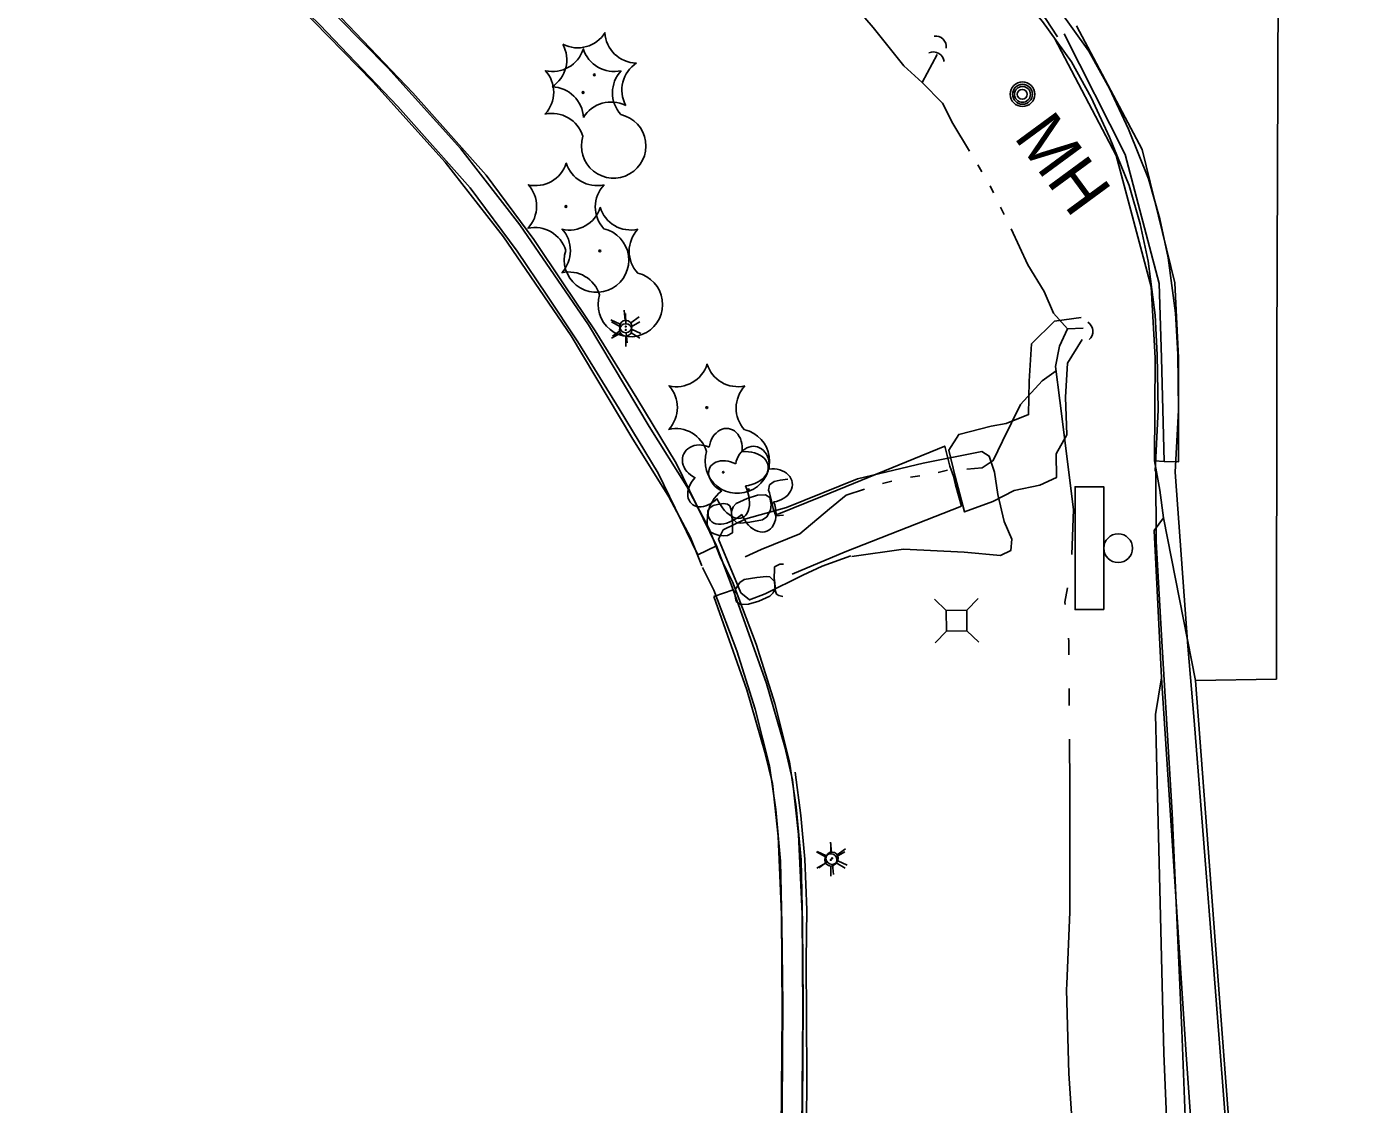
# Model space of a CAD drawing. Extents: x 588843 to 2552415, y 180129 to 269402.
# Drawn here: x 593696.8 to 593858.6, y 185348.9 to 185480.5 of the extents above; entities that cross this region are included whole.
import ezdxf

# ---------------------------------------------------------------- set-up
doc = ezdxf.new("R2010")
doc.units = 0
for name, color, linetype in [('Default', 7, 'Continuous'), ('E_DRN', 7, 'Continuous'), ('E_DRN_RipRap', 7, 'Continuous'), ('E_DWY', 7, 'Continuous'), ('E_LAND_Vegetation', 7, 'Continuous'), ('E_LTG', 7, 'Continuous'), ('E_RDWY', 7, 'Continuous'), ('E_RDWY_AsphConc', 7, 'Continuous'), ('E_RDWY_C_and_G', 7, 'Continuous'), ('E_RDWY_Gravel', 7, 'Continuous'), ('E_RDWY_PavtEdge', 7, 'Continuous'), ('E_SGN', 7, 'Continuous'), ('E_UTL_AG_Bold', 7, 'Continuous'), ('E_UTL_MH', 7, 'Continuous'), ('E_UTL_MH_Text', 7, 'Continuous'), ('E_WTR_P', 7, 'Continuous')]:
    doc.layers.add(name, color=color, linetype=linetype)

# ---------------------------------------------------------------- blocks, each defined once
blk = doc.blocks.new('LPOL')
at = {"layer": 'Default'}
for p, q in [((-0.75, 1.3), (-2, 3.46)), ((0.75, 1.3), (2, 3.46)), ((-4, 0), (-1.5, 0)), ((1.5, 0), (4, 0)), ((-2, -3.46), (-0.75, -1.3)), ((2, -3.46), (0.75, -1.3))]:
    blk.add_line(p, q, dxfattribs=at)
for radius in [1.5, 1.5, 1.5, 0.125]:
    blk.add_circle((0, 0), radius, dxfattribs=at)
blk = doc.blocks.new('CTRE')
at = {"layer": 'Default'}
blk.add_circle((0, 0), 0.223, dxfattribs=at)
for centre, start, end in [((-11.97, 8.96), 280.2067, 5.9716), ((1.81, 14.92), 220.2113, 305.9762), ((13.83, 5.89), 160.2113, 245.9762), ((-13.83, -5.9), 340.2113, 65.9762), ((12.03, -9.04), 185.9272, 100.2511), ((-1.81, -14.93), 40.2113, 125.9762)]:
    blk.add_arc(centre, 7.87, start, end, dxfattribs=at)
blk = doc.blocks.new('DTRE')
at = {"layer": 'Default'}
blk.add_circle((-0.18, 0), 0.183, dxfattribs=at)
for centre, major_axis, ratio in [((-1.87, 5.32), (1.36, -4.98), 0.782863), ((4.06, 2.74), (-5.27, -2.93), 0.691916), ((-5.87, 0.15), (4.93, -0.12), 0.832022), ((3.54, -3.71), (-5.01, 4.58), 0.560249), ((-2.49, -5.24), (1.8, 4.86), 0.716896)]:
    blk.add_ellipse(centre, major_axis=major_axis, ratio=ratio, start_param=1.570796, end_param=4.712389, dxfattribs=at)
blk = doc.blocks.new('MHO')
at = {"layer": 'Default'}
for centre, radius in [((0.08, -0.12), 3), ((0.08, -0.12), 2.43), ((0.07, -0.15), 1.94), ((0.02, -0.16), 1.21)]:
    blk.add_circle(centre, radius, dxfattribs=at)
blk = doc.blocks.new('MHT')
at = {"layer": 'E_UTL_MH_Text'}
blk.add_text('MH', height=12, dxfattribs=at).set_placement((-9.81, -6))
blk = doc.blocks.new('CULV2')
at = {"layer": 'E_DRN'}
blk.add_arc((19.7, 14.8), 24.6, 216.8699, 323.1301, dxfattribs=at)
blk = doc.blocks.new('SGN_1')
at = {"layer": 'Default'}
blk.add_lwpolyline([(-3.5, -15), (-10.5, -15), (-10.5, 15), (-3.5, 15)], close=True, dxfattribs=at)
blk.add_circle((0, 0), 3.5, dxfattribs=at)
blk = doc.blocks.new('CULV2_4')
at = {"layer": 'E_DRN'}
blk.add_arc((64.6, 48.4), 80.7, 216.8699, 323.1301, dxfattribs=at)
blk = doc.blocks.new('PED_3')
at = {"layer": 'E_UTL_AG_Bold'}
for p, q in [((-8.2, 8.2), (-17.5, 17.5)), ((8.2, 8.2), (17.5, 17.5)), ((-8.2, -8.2), (-17.5, -17.5)), ((8.2, -8.2), (17.5, -17.5))]:
    blk.add_line(p, q, dxfattribs=at)
blk.add_lwpolyline([(-8.2, -8.2), (8.2, -8.2), (8.2, 8.2), (-8.2, 8.2)], close=True, dxfattribs=at)
blk = doc.blocks.new('LPOL_4')
at = {"layer": 'E_LTG'}
for p, q in [((-2.5, 4.3), (-6.6, 11.4)), ((2.5, 4.3), (6.6, 11.4)), ((-13.1, 0), (-4.9, 0)), ((4.9, 0), (13.1, 0)), ((-6.6, -11.4), (-2.5, -4.3)), ((6.6, -11.4), (2.5, -4.3))]:
    blk.add_line(p, q, dxfattribs=at)
for radius in [4.92, 4.92, 4.92, 0.41]:
    blk.add_circle((0, 0), radius, dxfattribs=at)
blk = doc.blocks.new('CTRE_4')
at = {"layer": 'E_LAND_Vegetation'}
blk.add_circle((0, 0), 0.733, dxfattribs=at)
for centre, start, end in [((-39.3, 29.4), 280.2067, 5.9716), ((5.9, 49), 220.2113, 305.9762), ((45.4, 19.3), 160.2113, 245.9762), ((-45.4, -19.3), 340.2113, 65.9762), ((39.5, -29.6), 100.2511, 185.9272), ((-5.9, -49), 40.2113, 125.9762)]:
    blk.add_arc(centre, 25.8, start, end, dxfattribs=at)
blk = doc.blocks.new('DTRE_4')
at = {"layer": 'E_LAND_Vegetation'}
blk.add_circle((-0.6, 0), 0.601, dxfattribs=at)
for centre, major_axis, ratio in [((-6.1, 17.5), (4.5, -16.3), 0.782863), ((13.3, 9), (-17.3, -9.6), 0.691916), ((-19.3, 0.5), (16.2, -0.4), 0.832022), ((11.6, -12.2), (-16.4, 15), 0.560249), ((-8.2, -17.2), (5.9, 15.9), 0.716896)]:
    blk.add_ellipse(centre, major_axis=major_axis, ratio=ratio, start_param=1.570796, end_param=4.712389, dxfattribs=at)

msp = doc.modelspace()

# ---------------------------------------------------------------- linework, layer by layer
at = {"layer": 'E_DRN_RipRap'}
for p, q in [((593787.45, 185424.5), (593787.31, 185423.88)), ((593787.31, 185423.88), (593787.44, 185423.54)), ((593788.01, 185424.91), (593787.45, 185424.5)), ((593788.74, 185425.09), (593788.01, 185424.91)), ((593789.68, 185425.21), (593788.74, 185425.09)), ((593780.13, 185421.66), (593780.55, 185422)), ((593780.55, 185422), (593781.08, 185422.13)), ((593781.08, 185422.13), (593781.81, 185422.24)), ((593781.81, 185422.24), (593782.32, 185422.14)), ((593782.32, 185422.14), (593782.6, 185421.95)), ((593783.38, 185422.24), (593782.99, 185421.82)), ((593783.38, 185422.24), (593784.72, 185422.85)), ((593784.72, 185422.85), (593785.98, 185423.25)), ((593785.98, 185423.25), (593786.95, 185423.28)), ((593786.95, 185423.28), (593787.46, 185422.95)), ((593787.44, 185423.54), (593787.7, 185422.58)), ((593787.46, 185422.95), (593787.65, 185422.1)), ((593787.65, 185422.1), (593787.58, 185421.43)), ((593787.7, 185422.58), (593787.88, 185421.62)), ((593779.82, 185419.99), (593779.87, 185420.63)), ((593779.87, 185420.63), (593779.93, 185421.33)), ((593779.93, 185421.33), (593780.13, 185421.66)), ((593782.6, 185421.95), (593782.77, 185421.48)), ((593782.77, 185421.48), (593782.92, 185419.89)), ((593782.99, 185421.82), (593782.79, 185421.25)), ((593782.79, 185421.25), (593782.85, 185420.47)), ((593783.44, 185419.86), (593782.85, 185420.47)), ((593787.1, 185420.6), (593786.58, 185420.26)), ((593787.58, 185421.43), (593787.1, 185420.6)), ((593787.88, 185421.62), (593788.22, 185420.74)), ((593788.22, 185420.74), (593789.16, 185420.8)), ((593779.86, 185419.32), (593779.82, 185419.99)), ((593780.12, 185418.83), (593779.86, 185419.32)), ((593780.28, 185418.74), (593780.12, 185418.83)), ((593782.93, 185419.05), (593782.91, 185418.66)), ((593782.92, 185419.89), (593782.93, 185419.05)), ((593783.85, 185419.84), (593783.44, 185419.86)), ((593785.04, 185419.97), (593783.85, 185419.84)), ((593786.58, 185420.26), (593785.04, 185419.97)), ((593780.69, 185418.53), (593780.28, 185418.74)), ((593781.29, 185418.35), (593780.69, 185418.53)), ((593781.82, 185418.29), (593781.29, 185418.35)), ((593782.3, 185418.32), (593781.82, 185418.29)), ((593782.91, 185418.66), (593782.3, 185418.32)), ((593788.02, 185413.26), (593788.04, 185414.1)), ((593788.04, 185414.1), (593788.06, 185414.49)), ((593788.06, 185414.49), (593788.68, 185414.82)), ((593788.68, 185414.82), (593789.16, 185414.85)), ((593783.3, 185411.79), (593783.81, 185412.61)), ((593783.81, 185412.61), (593784.34, 185412.95)), ((593784.34, 185412.95), (593785.89, 185413.21)), ((593785.89, 185413.21), (593787.08, 185413.32)), ((593787.08, 185413.32), (593787.49, 185413.3)), ((593787.49, 185413.3), (593788.08, 185412.68)), ((593788.14, 185411.66), (593788.02, 185413.26)), ((593788.12, 185411.9), (593788.08, 185412.68)), ((593783.21, 185411.12), (593783.3, 185411.79)), ((593783.39, 185410.27), (593783.21, 185411.12)), ((593787.5, 185410.92), (593786.14, 185410.33)), ((593787.5, 185410.92), (593787.9, 185411.33)), ((593787.9, 185411.33), (593788.12, 185411.9)), ((593788.3, 185411.19), (593788.14, 185411.66)), ((593788.57, 185410.99), (593788.3, 185411.19)), ((593789.08, 185410.89), (593788.57, 185410.99)), ((593783.9, 185409.92), (593783.39, 185410.27)), ((593784.86, 185409.95), (593783.9, 185409.92)), ((593786.14, 185410.33), (593784.86, 185409.95))]:
    msp.add_line(p, q, dxfattribs=at)
for points in [[(593810.07, 185425.52), (593809.33, 185428.74), (593810.53, 185430.66), (593814.48, 185431.66), (593816.3, 185432.01), (593819.05, 185433.09), (593819.11, 185437.18), (593819.4, 185441.71), (593822.2, 185444.49), (593825.46, 185444.95)], [(593810.07, 185425.52), (593811.24, 185421.21), (593814.68, 185422.47), (593817.29, 185423.81), (593820.4, 185424.46), (593822.45, 185425.42), (593822.41, 185428.28), (593823.69, 185430.63), (593823.53, 185435.2), (593823.8, 185439.37), (593825.56, 185442.27)], [(593797.49, 185415.77), (593803.77, 185416.67), (593811.18, 185416.28), (593815.63, 185415.91), (593816.89, 185416.52), (593816.98, 185417.87), (593816.08, 185420.05), (593815.31, 185423.33), (593814.89, 185426.05), (593814.25, 185428.02), (593813.33, 185428.57), (593806.19, 185427.15), (593798.16, 185425.24), (593789.5, 185421.73), (593784.55, 185420.37), (593781.8, 185419.02), (593781.22, 185417.87), (593783.95, 185411.34), (593785.01, 185410.46), (593786.92, 185411.21), (593791.49, 185413.48), (593793.88, 185414.57), (593797.36, 185415.84)]]:
    msp.add_lwpolyline(points, dxfattribs=at)
at = {"layer": 'E_DWY'}
for points in [[(593780.96, 185417.08), (593776.04, 185427.16), (593771.25, 185435.1), (593766.16, 185443.32), (593762.33, 185449.04), (593758.69, 185454.46), (593752.87, 185462.33), (593743.93, 185472.37), (593734.35, 185482.42), (593725.38, 185491.19), (593717.41, 185498.54), (593711.09, 185503.67), (593703.12, 185509.55), (593692.76, 185516.55), (593680.51, 185524.43), (593663.74, 185534.21), (593649.9, 185541.92), (593639.65, 185547.08), (593629.09, 185552.01), (593620.26, 185555.6), (593612.76, 185558.3), (593599, 185563.16), (593585.05, 185568.18), (593571.3, 185573.05)], [(593778.71, 185415.98), (593773.84, 185425.96), (593769.11, 185433.8), (593764.06, 185441.97), (593760.26, 185447.65), (593756.65, 185453.02), (593750.93, 185460.75), (593742.09, 185470.68), (593732.57, 185480.67), (593723.66, 185489.38), (593715.77, 185496.65), (593709.56, 185501.69), (593701.67, 185507.5), (593691.39, 185514.46), (593679.21, 185522.29), (593662.5, 185532.04), (593648.73, 185539.71), (593638.56, 185544.83), (593628.09, 185549.71), (593619.36, 185553.26), (593611.92, 185555.94), (593598.16, 185560.81), (593584.21, 185565.83), (593570.46, 185570.69)], [(593693.91, 185515.46), (593702.15, 185509.9), (593710.77, 185503.41), (593717.67, 185498.06), (593725.36, 185490.97), (593731.78, 185484.71), (593740.87, 185475.4), (593749.79, 185465.51), (593757, 185456.25), (593765.37, 185444.04), (593772.78, 185431.62), (593777.34, 185424.31), (593780.1, 185419.13), (593781.51, 185415.53)], [(593692.53, 185513.38), (593700.69, 185507.86), (593709.25, 185501.42), (593716.05, 185496.15), (593723.64, 185489.15), (593730.01, 185482.94), (593739.05, 185473.69), (593747.87, 185463.9), (593754.98, 185454.77), (593763.26, 185442.69), (593770.65, 185430.31), (593775.18, 185423.06), (593777.82, 185418.09), (593779.18, 185414.62)], [(593780.65, 185410.88), (593783.01, 185411.71), (593780.96, 185417.08), (593778.71, 185415.98)], [(593781.51, 185415.53), (593782.94, 185412.67), (593785.82, 185405.07), (593788.08, 185397.81), (593789.89, 185390.69), (593790.68, 185385.2), (593791.29, 185378.74), (593791.46, 185370.92), (593791.55, 185361.07), (593791.48, 185348.55), (593791.48, 185333.56), (593791.37, 185319.78), (593791.06, 185305.7), (593790.76, 185292.41), (593790.29, 185278.61), (593789.86, 185264.21), (593789.47, 185248.97), (593789.21, 185237.11), (593788.82, 185219.91), (593788.33, 185206.04), (593788.2, 185196.68), (593787.88, 185191.69)], [(593779.28, 185414.41), (593780.64, 185411.67), (593783.45, 185404.25), (593785.68, 185397.13), (593787.43, 185390.2), (593788.2, 185384.9), (593788.79, 185378.59), (593788.96, 185370.88), (593789.05, 185361.06), (593788.98, 185348.55), (593788.98, 185333.57), (593788.87, 185319.82), (593788.56, 185305.76), (593788.27, 185292.48), (593787.8, 185278.7), (593787.36, 185264.28), (593786.97, 185249.03), (593786.71, 185237.17), (593786.32, 185219.98), (593785.83, 185206.1), (593785.7, 185196.77), (593785.38, 185191.85)], [(593788.87, 185345.72), (593789, 185360.24), (593788.92, 185372.09), (593788.49, 185381.64), (593787.79, 185388.06), (593786.87, 185391.89), (593784.68, 185399.51), (593780.65, 185410.88)], [(593791.37, 185345.7), (593791.5, 185360.24), (593791.42, 185372.16), (593790.98, 185381.83), (593790.26, 185388.49), (593789.29, 185392.53), (593787.06, 185400.28), (593783.01, 185411.71)]]:
    msp.add_lwpolyline(points, dxfattribs=at)
at = {"layer": 'E_RDWY'}
msp.add_lwpolyline([(593883.34, 184797.63), (593880.29, 184822.58), (593876.81, 184852.9), (593873.76, 184879.56), (593870.15, 184910.6), (593867.01, 184938.51), (593863.39, 184971.22), (593860.52, 184996.66), (593857.95, 185023.1), (593855.61, 185048.62), (593852.95, 185083.15), (593851.06, 185119.17), (593850.2, 185152.54), (593849.72, 185184.93), (593849.66, 185210.92), (593849.31, 185238.05), (593848.37, 185266.91), (593847.03, 185292.29), (593845.07, 185319.69), (593843.62, 185339.55), (593841.62, 185365.79), (593839.25, 185395.75), (593838.48, 185404.83), (593836.91, 185426.06)], dxfattribs=at)
at = {"layer": 'E_RDWY_AsphConc'}
for points in [[(593849.48, 185485.4), (593849.34, 185440.62), (593849.28, 185400.8)], [(593810.84, 185421.93), (593810.13, 185424.53), (593809.88, 185425.59), (593809.44, 185426.79), (593808.82, 185429.24), (593793.9, 185423.13), (593788.36, 185420.91)], [(593834.42, 185427.43), (593835.06, 185423.87), (593835.51, 185420.49), (593839.4, 185400.62), (593849.28, 185400.8)], [(593810.84, 185421.93), (593796.68, 185416.34), (593790.22, 185413.61)], [(593835.51, 185420.49), (593834.36, 185418.93), (593835.27, 185400.95), (593838.25, 185354.97), (593839.96, 185330.69), (593839.05, 185305.69), (593838.39, 185254.46), (593838.17, 185204.09), (593837.95, 185155.65), (593837.92, 185121.35)]]:
    msp.add_lwpolyline(points, dxfattribs=at)
at = {"layer": 'E_RDWY_C_and_G'}
for points in [[(593836.91, 185426.06), (593837.33, 185433.61), (593837.23, 185440.48), (593836.96, 185445.47), (593836.09, 185452.23), (593835.07, 185457), (593833.67, 185461.86), (593831.22, 185467.94), (593828.9, 185472.91), (593826.41, 185477.46), (593822.71, 185482.61), (593818.59, 185487.51), (593813.05, 185492.63), (593808.75, 185496.15), (593805.06, 185499.36)], [(593834.48, 185426.2), (593834.83, 185433.65), (593834.73, 185440.39), (593834.47, 185445.24), (593833.62, 185451.81), (593832.65, 185456.39), (593831.3, 185461.04), (593828.93, 185466.94), (593826.67, 185471.78), (593824.29, 185476.13), (593820.74, 185481.08), (593816.77, 185485.78), (593811.41, 185490.74), (593807.2, 185494.19), (593803.33, 185497.15)], [(593822.59, 185479.21), (593821.1, 185481.43), (593817.86, 185485.22), (593813.38, 185489.44), (593808.68, 185493.64), (593805.94, 185496.05)], [(593824.87, 185480.54), (593832.89, 185465.43), (593836.87, 185449.16), (593837.34, 185440.01), (593837.35, 185427.33), (593835.58, 185427.38), (593834.42, 185427.43)], [(593822.22, 185479.05), (593829.72, 185464.73), (593834.01, 185448.67), (593834.49, 185440), (593834.42, 185427.43)], [(593823.38, 185479.56), (593830.82, 185464.83), (593834.99, 185449.07), (593835.26, 185440.01), (593835.58, 185427.38)], [(593788.78, 185196.64), (593788.64, 185200.13), (593788.81, 185206.13), (593789.8, 185251.96), (593791.36, 185304.06), (593791.76, 185316.22), (593792.01, 185352.33), (593791.93, 185366.51), (593791.98, 185372.66), (593791.74, 185378.81), (593791.74, 185378.81), (593791.28, 185384.15), (593790.58, 185389.46), (593790.58, 185389.46)]]:
    msp.add_lwpolyline(points, dxfattribs=at)
at = {"layer": 'E_RDWY_Gravel'}
for points in [[(593844.4, 185173.99), (593844.28, 185200.35), (593844.34, 185225.47), (593844.46, 185247.8), (593843.7, 185273.84), (593842.1, 185300.87), (593840.28, 185326.16), (593838.73, 185332.58), (593837.75, 185357.97), (593836.54, 185384.48), (593835.33, 185404.73), (593834.59, 185417.58), (593834.58, 185426.2)], [(593835.27, 185400.95), (593834.53, 185396.47), (593834.76, 185386.56), (593835.08, 185373.51), (593835.55, 185355.16), (593836.58, 185329.7), (593834.99, 185325.81), (593832.31, 185306.73), (593831.63, 185294.22), (593831.36, 185253.97), (593827.7, 185204.47), (593827.4, 185187.18), (593827.61, 185159.5), (593827.62, 185153.75), (593830.2, 185149.6), (593826.76, 185143.39), (593825.88, 185131.68), (593828.3, 185120.29), (593826.54, 185087.76), (593828.55, 185057.9)]]:
    msp.add_lwpolyline(points, dxfattribs=at)
at = {"layer": 'E_RDWY_PavtEdge'}
msp.add_lwpolyline([(593839.4, 185400.62), (593842.88, 185354.87), (593846.48, 185307.23), (593850.58, 185253.42), (593851.31, 185207.69), (593851.9, 185154.74), (593851.9, 185154.74), (593852.41, 185121.99), (593852.41, 185121.99), (593853.62, 185093.61), (593853.62, 185093.61), (593854.67, 185076.65), (593855.94, 185059.71), (593855.94, 185059.71)], dxfattribs=at)
at = {"layer": 'E_WTR_P'}
for points in [[(593806.06, 185473.64), (593803.84, 185475.64), (593800.1, 185480.33), (593794.5, 185486.84), (593789.11, 185493.53), (593788.69, 185494.02)], [(593811.84, 185465.23), (593809.79, 185468.6), (593808.54, 185471.12), (593806.06, 185473.64), (593807.88, 185477.05)], [(593813.35, 185462.72), (593812.85, 185463.56)], [(593814.77, 185460.16), (593814.34, 185461.03)], [(593816.06, 185457.53), (593815.63, 185458.41)], [(593823.8, 185443.55), (593822.07, 185445.48), (593820.95, 185448.12), (593818.94, 185451.37), (593816.92, 185455.78)], [(593825.72, 185443.65), (593823.8, 185443.55), (593822.81, 185441.44), (593822.34, 185438.97), (593822.86, 185434.82), (593824.51, 185421.49), (593824.3, 185416.03)], [(593822.41, 185438.43), (593820.68, 185437.23), (593818.04, 185434.33), (593815.85, 185429.86), (593814.74, 185427.47), (593813.4, 185426.59), (593811.52, 185426.41)], [(593805.77, 185425.6), (593804.62, 185425.45)], [(593809.16, 185426.3), (593808.03, 185426.04)], [(593799.02, 185423.98), (593796.8, 185423.24), (593794.74, 185421.6), (593791.12, 185418.52), (593786.41, 185416.63), (593784.46, 185415.72)], [(593802.36, 185424.96), (593801.24, 185424.66)], [(593823.8, 185411.95), (593823.48, 185410.18), (593823.5, 185409.92)], [(593823.9, 185405.82), (593823.94, 185405.42), (593823.95, 185403.76)], [(593823.98, 185399.64), (593823.99, 185397.58)], [(593824.02, 185393.46), (593824.06, 185387.58), (593824.08, 185372.37), (593823.71, 185363.59)], [(593823.71, 185363.59), (593823.68, 185362.86), (593823.95, 185352.65), (593824.62, 185342.95), (593825.23, 185336.17), (593825.06, 185333.77)]]:
    msp.add_lwpolyline(points, dxfattribs=at)

# ---------------------------------------------------------------- block references
at = {"layer": 'E_DRN'}
for name, p, xscale, yscale, rotation in [('CULV2', (593809, 185477.83), 0.05265256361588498, 0.05265256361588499, 135.87873705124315), ('CULV2_4', (593808.75, 185476.17), 0.016669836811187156, 0.016669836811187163, 150.0782391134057), ('CULV2_4', (593826.42, 185442.24), 0.01661932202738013, 0.016619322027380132, 94.13001763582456)]:
    msp.add_blockref(name, p, dxfattribs=dict(at, xscale=xscale, yscale=yscale, rotation=rotation))
at = {"layer": 'E_LAND_Vegetation'}
for name, p, xscale, yscale, rotation in [('CTRE_4', (593766.07, 185474.55), 0.1524003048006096, 0.1524003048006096, -97.36026881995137), ('CTRE', (593764.7, 185472.41), 0.49999999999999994, 0.5000000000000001, -23.368950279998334), ('CTRE', (593762.61, 185458.48), 0.49999999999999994, 0.5000000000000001, -23.368950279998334), ('CTRE', (593766.74, 185453.06), 0.49999999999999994, 0.5000000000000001, -23.368950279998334), ('CTRE', (593779.79, 185433.94), 0.49999999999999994, 0.5000000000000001, -23.368950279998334), ('DTRE', (593781.88, 185426.02), 0.49999999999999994, 0.5000000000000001, -23.368950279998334), ('DTRE_4', (593784.9, 185423.85), 0.1524003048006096, 0.1524003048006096, -97.36026881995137)]:
    msp.add_blockref(name, p, dxfattribs=dict(at, xscale=xscale, yscale=yscale, rotation=rotation))
at = {"layer": 'E_LTG'}
for name, p, xscale, yscale, rotation in [('LPOL_4', (593769.9, 185443.83), 0.1524003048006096, 0.15240030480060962, -84.36014555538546), ('LPOL', (593769.9, 185443.42), 0.5000000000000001, 0.5, -89.67337617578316), ('LPOL_4', (593795.07, 185378.93), 0.1524003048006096, 0.15240030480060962, -84.36014555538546), ('LPOL', (593794.92, 185378.73), 0.5000000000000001, 0.5, -89.67337617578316)]:
    msp.add_blockref(name, p, dxfattribs=dict(at, xscale=xscale, yscale=yscale, rotation=rotation))
at = {"layer": 'E_SGN', "xscale": 0.5, "yscale": 0.5}
msp.add_blockref('SGN_1', (593829.97, 185416.78), dxfattribs=at)
at = {"layer": 'E_UTL_AG_Bold', "xscale": 0.1524003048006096, "yscale": 0.1524003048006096, "rotation": -89.2544447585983}
msp.add_blockref('PED_3', (593810.26, 185407.94), dxfattribs=at)
at = {"layer": 'E_UTL_MH', "xscale": 0.49999999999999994, "yscale": 0.5000000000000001, "rotation": -23.368950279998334}
msp.add_blockref('MHO', (593818.29, 185472.26), dxfattribs=at)
at = {"layer": 'E_UTL_MH_Text', "xscale": 0.4999999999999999, "yscale": 0.4999999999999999, "rotation": -53.67881553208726}
msp.add_blockref('MHT', (593822.46, 185464.8), dxfattribs=at)

doc.saveas('drawing.dxf')
